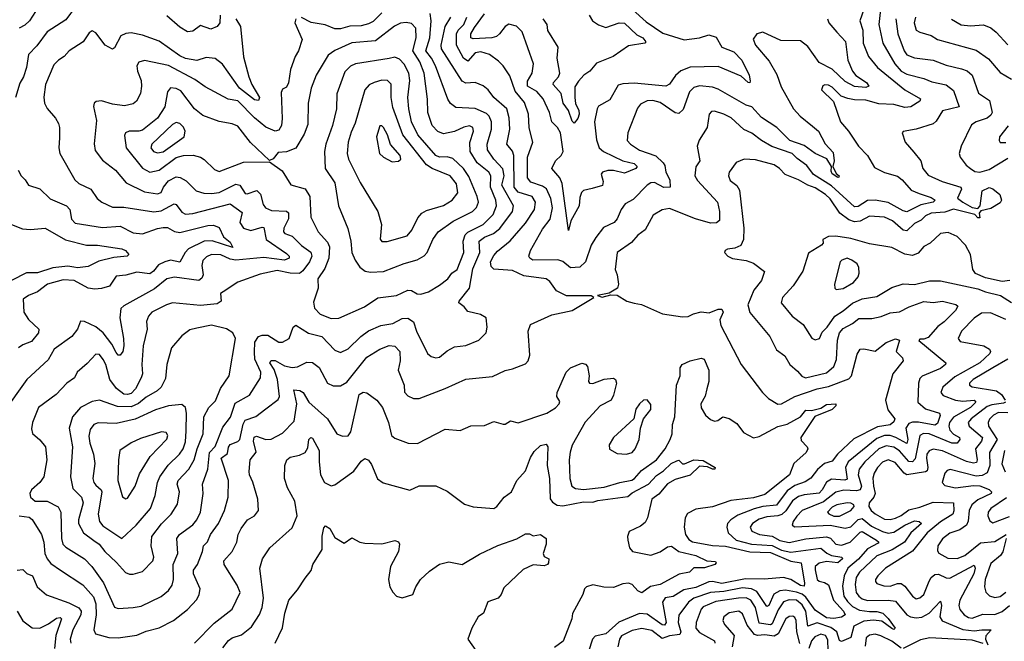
# Model space of a CAD drawing. Extents: x 1678759 to 1859541, y 384609 to 522867.
# Tile 259 of 466: x 1739248 to 1744516, y 504324 to 507651. Entities that reach past the tile are written whole.
import ezdxf

# ---------------------------------------------------------------- set-up
doc = ezdxf.new("R2010")
doc.units = 0

msp = doc.modelspace()

# ---------------------------------------------------------------- linework, layer by layer
at = {"layer": '0CON20XD'}
for points in [[(1743868.7, 507835), (1743845.7, 507625), (1743866, 507526), (1743929.8, 507415), (1743965, 507375.8), (1743995, 507360.2), (1744085, 507336.8), (1744128.2, 507318.2), (1744205, 507301.8), (1744245, 507272.5), (1744275.4, 507185), (1744186.2, 507163.8), (1744152.2, 507107.8), (1744135, 507093.1), (1744045, 507064.4), (1743975, 507052.5), (1743970, 507045), (1743985.8, 506995), (1744032.4, 506942.4), (1744070, 506895), (1744080.9, 506855), (1744108.4, 506818.4), (1744184.2, 506785), (1744283.3, 506755), (1744288, 506745), (1744266.4, 506696.4), (1744293.9, 506673.9), (1744345, 506646.7), (1744375, 506640), (1744387.5, 506655), (1744397.5, 506735), (1744435, 506753.3), (1744455, 506746.7), (1744492.5, 506715), (1744502, 506685), (1744495, 506671.2), (1744445, 506640), (1744391.2, 506628.8), (1744382.5, 506615), (1744385, 506590), (1744375, 506590), (1744358.8, 506608.8), (1744245, 506637.5), (1744198.6, 506621.4), (1744125, 506616), (1744095, 506601.8), (1744072.3, 506577.7), (1744035, 506560.7), (1743995, 506520.5), (1743975, 506525.3), (1743917.3, 506575), (1743875, 506594.7), (1743795, 506599.2), (1743745, 506573.2), (1743715, 506569.8), (1743685, 506579.8), (1743635.7, 506615.7), (1743585, 506691.6), (1743559.4, 506715), (1743505, 506751.5), (1743464.8, 506764.8), (1743415.7, 506795), (1743343.4, 506823.4), (1743314.4, 506854.4), (1743284.4, 506875), (1743185, 506901.8), (1743125, 506904.7), (1743082.4, 506887.6), (1743044.4, 506835), (1743040, 506815), (1743050.2, 506790.2), (1743085, 506763.1), (1743098.8, 506738.8), (1743122.6, 506535), (1743120.3, 506475), (1743107.3, 506442.8), (1743075, 506429.2), (1743035, 506423.8), (1743022.5, 506415), (1743020, 506405), (1743036.7, 506385), (1743062.7, 506372.7), (1743135, 506362.5), (1743175, 506347.5), (1743233.9, 506303.9), (1743217.1, 506255), (1743176.5, 506203.5), (1743144.2, 506125.8), (1743154.7, 506084.7), (1743261.9, 505955), (1743297.1, 505885), (1743341.7, 505851.7), (1743368.1, 505805), (1743410.5, 505770.5), (1743432.9, 505742.9), (1743453.5, 505733.5), (1743565, 505761.3), (1743604.6, 505795), (1743617.8, 505832.2), (1743624.1, 505935.9), (1743634.3, 505975), (1743655, 505999.1), (1743704.4, 506025.6), (1743738.3, 506051.8), (1743807.6, 506052.4), (1743857.2, 506062.8), (1743905, 506082.4), (1743955, 506088.2), (1744007.9, 506115), (1744085, 506142.2), (1744135, 506137.8), (1744185, 506144.8), (1744257.4, 506127.4), (1744267.4, 506117.4), (1744255.4, 506095), (1744194.3, 506034.3)], [(1739365.4, 507745), (1739300.8, 507645), (1739275, 507621.8), (1739245, 507606.5)], [(1739550, 507725), (1739495, 507651.1), (1739394.3, 507585.7), (1739338.8, 507511.2), (1739295.9, 507465), (1739284.8, 507395), (1739268.2, 507345), (1739248.9, 507311.1), (1739225.5, 507235)], [(1739775, 504499.2), (1739855, 504504.7), (1739897.7, 504512.3), (1740005, 504563.8), (1740044.7, 504595.3), (1740064.6, 504625), (1740071.2, 504655), (1740068.7, 504735), (1740093.5, 504795), (1740089.6, 504875), (1740102.2, 504895), (1740175, 504948.2), (1740196, 504975), (1740215.3, 505015), (1740230, 505115), (1740226.1, 505165), (1740255.2, 505245), (1740264.1, 505335), (1740293.2, 505366.8), (1740335, 505471.1), (1740376.6, 505523.4), (1740400.4, 505599.6), (1740477.7, 505642.3), (1740537.3, 505735), (1740537.8, 505765), (1740505.7, 505835), (1740505, 505871.2), (1740506.2, 505925), (1740525.2, 505954.8), (1740545, 505963.5), (1740575, 505963.1), (1740635, 505926), (1740655, 505925.4), (1740689.5, 505945), (1740710.9, 506005), (1740725, 506015.5), (1740794.1, 505974.1), (1740865, 505954.7), (1740935, 505882.5), (1740965, 505870.5), (1741005, 505889.5), (1741072.7, 505955), (1741115, 505985.8), (1741180, 506015), (1741245, 506024.3), (1741295, 506052.4), (1741325, 506053.8), (1741354.7, 506034.7), (1741372, 505985), (1741429.5, 505865), (1741448.9, 505848.9), (1741475, 505841.1), (1741495, 505845.6), (1741535, 505878.2), (1741575, 505900), (1741635, 505907.5), (1741705, 505935.5), (1741743.5, 505975), (1741748.5, 506005), (1741743.8, 506055), (1741712.8, 506072.8), (1741645, 506089.4), (1741626, 506115), (1741598, 506135), (1741598.6, 506145), (1741655.6, 506214.4), (1741672.3, 506317.7), (1741709.3, 506405), (1741706.5, 506465), (1741735, 506487.2), (1741783, 506507), (1741816.5, 506533.5), (1741884.2, 506625), (1741889.5, 506655), (1741827.6, 506765), (1741840.7, 506815), (1741833.1, 506853.1), (1741784.7, 506905), (1741750.5, 506955), (1741748.9, 506985), (1741772.6, 507065), (1741771.6, 507105), (1741760, 507135), (1741745, 507149.7), (1741685, 507175.7), (1741581.2, 507181.2), (1741552.3, 507202.2), (1741538.2, 507225), (1741472.4, 507405), (1741452.3, 507445), (1741421.6, 507485), (1741442.4, 507555), (1741449.4, 507645), (1741444.2, 507685)], [(1740321.4, 507675), (1740318.4, 507635), (1740305.2, 507615), (1740270.2, 507600.2), (1740215, 507620), (1740175, 507589.4), (1740145, 507587.1), (1740105, 507611.5), (1740035, 507671.4)], [(1741185, 507687.2), (1741138.7, 507641.3), (1741115, 507628.5), (1741075, 507619.2), (1741015, 507616.3), (1740965, 507601.6), (1740935, 507602.2), (1740882.9, 507622.9), (1740806.9, 507636.9), (1740755, 507663.1)], [(1742526.4, 507705), (1742599.9, 507639.9), (1742689.6, 507579.6), (1742803.9, 507543.9), (1742885, 507554.4), (1742935, 507570.9), (1742975, 507556.9), (1743004.1, 507504.1), (1743069, 507479), (1743112.7, 507435), (1743151.5, 507355), (1743156.8, 507323.2), (1743155, 507312.5), (1743145, 507314.2), (1743108.3, 507348.3), (1742985, 507401.1), (1742835, 507396.8), (1742785, 507378), (1742757.8, 507352.2), (1742725, 507306.5), (1742705, 507294.6), (1742535, 507311.1), (1742475, 507308.2), (1742449.4, 507300.6), (1742405, 507222.9), (1742345, 507188), (1742337.1, 507175), (1742324.1, 507105), (1742335, 507008), (1742348.7, 506965), (1742371.5, 506945), (1742475, 506895.6), (1742535, 506881.2), (1742552.1, 506865), (1742544.5, 506855), (1742485, 506829.8), (1742425, 506843.9), (1742395, 506844.2), (1742365.7, 506835), (1742358.5, 506825), (1742369.8, 506785), (1742365.8, 506764.2), (1742311.7, 506748.3), (1742265, 506737.1), (1742254.4, 506725.6), (1742245, 506700), (1742241.9, 506655), (1742197.1, 506575), (1742185, 506523.3), (1742150.7, 506775), (1742138, 506805), (1742095.8, 506855), (1742114.4, 506895), (1742145.6, 506925), (1742156.2, 506945), (1742140.8, 507045), (1742125, 507073.6), (1742095.2, 507105.2), (1742082.8, 507155), (1742048.1, 507228.1), (1742015, 507266.3), (1741964.3, 507295), (1741965, 507322.2), (1741990.9, 507365), (1741996.4, 507415), (1741937, 507587), (1741907, 507617), (1741865, 507628.1), (1741845, 507615.5), (1741815, 507576), (1741798.8, 507561.2), (1741775, 507553.3), (1741675, 507548.7), (1741661.4, 507555), (1741662.6, 507575), (1741680.9, 507609.1), (1741735, 507682.9)], [(1742294.6, 507675), (1742312.3, 507645), (1742345, 507623.2), (1742385, 507610), (1742455, 507634.8), (1742485, 507632), (1742551, 507571), (1742582.2, 507555), (1742597.5, 507532.5), (1742593.8, 507526.2), (1742505, 507511.2), (1742423.8, 507455), (1742335, 507418.1), (1742298.1, 507375), (1742265.9, 507354.1), (1742237.6, 507322.4), (1742219, 507291), (1742217.5, 507235), (1742221.9, 507201.9), (1742239, 507165), (1742241, 507145), (1742235, 507122.1), (1742215, 507096.7), (1742205, 507108), (1742183.8, 507165), (1742156.8, 507205), (1742145, 507255.3), (1742102.7, 507305), (1742104.4, 507315), (1742131.8, 507345), (1742138.4, 507365), (1742124.4, 507445), (1742128.8, 507505), (1742073.1, 507593.1), (1742069.5, 507625), (1742049.2, 507655)], [(1743765.2, 507705), (1743742.5, 507645), (1743758.6, 507595), (1743761.7, 507525), (1743789.1, 507455), (1743837.5, 507395), (1743985, 507275.7), (1744068.5, 507228.5), (1744065, 507214.6), (1744015.8, 507184.2), (1743985, 507180.6), (1743925, 507198), (1743845, 507200), (1743775, 507220.7), (1743715, 507221.4), (1743678.6, 507228.6), (1743642.7, 507242.7), (1743595, 507290), (1743575, 507301.5), (1743556.9, 507303.1), (1743545, 507297.5), (1743538, 507275), (1743602.9, 507212.9), (1743639.5, 507105), (1743682.3, 507055), (1743736.2, 506975), (1743784.6, 506925), (1743821, 506861), (1743875, 506832.8), (1743945, 506814.5), (1743970, 506795), (1744018.2, 506738.2), (1744061, 506721)], [(1740404.8, 507655), (1740429.6, 507615), (1740445, 507453.3), (1740473.6, 507345), (1740489.2, 507305), (1740530.5, 507235), (1740525, 507218), (1740505, 507222.3), (1740424.7, 507284.7), (1740333.8, 507413.8), (1740293.4, 507443.4), (1740245, 507449.6), (1740195, 507433.7), (1740134.4, 507444.4), (1740105, 507457.8), (1739995, 507535.4), (1739905, 507568.8), (1739845, 507580), (1739815, 507577.3), (1739788.6, 507565), (1739755, 507501.2), (1739745, 507493.8), (1739704.6, 507514.6), (1739655, 507580.8), (1739635, 507592), (1739618.9, 507581.1), (1739586.9, 507533.1), (1739512.5, 507485), (1739486.5, 507455), (1739455, 507435.4), (1739429.9, 507410.1), (1739385.9, 507305), (1739376.4, 507236.4), (1739380.5, 507205), (1739395, 507175.8), (1739439.2, 507125), (1739455.8, 507095), (1739461.4, 507075), (1739461.3, 507018.7), (1739458.1, 506965), (1739462.9, 506935), (1739542.2, 506795), (1739564.3, 506775), (1739627.8, 506745), (1739661.9, 506695), (1739687.5, 506675), (1739745, 506647.7), (1739805, 506647.2), (1739965, 506623.2), (1740005, 506628.2), (1740075, 506665.6), (1740085, 506661.9), (1740115, 506620.5), (1740135, 506610), (1740175, 506613.4), (1740375, 506665.3), (1740438.6, 506618.6), (1740426.2, 506565), (1740445, 506535.5), (1740485, 506522.1), (1740545, 506540.6), (1740555, 506538.8), (1740565.9, 506475), (1740675, 506399), (1740689.2, 506385), (1740690.6, 506375), (1740665, 506363.4), (1740555, 506378.6), (1740403.7, 506363.7), (1740375, 506369.7), (1740325, 506393.1), (1740275, 506394.7), (1740247.3, 506382.7), (1740228.3, 506361.7), (1740223.2, 506335), (1740229.2, 506285), (1740221.9, 506268.1), (1740205.7, 506255), (1740076.7, 506273.3), (1740034.5, 506265), (1739970, 506210), (1739805, 506120), (1739790, 506105), (1739782.9, 506055), (1739803.4, 505945), (1739804.7, 505905.3), (1739800, 505875), (1739785, 505855.6), (1739775, 505856.5), (1739765, 505869.1), (1739741.6, 505915), (1739695.1, 505975.1), (1739655, 506006.5), (1739595.4, 506035.4), (1739572.9, 506037.1), (1739557.8, 505995), (1739526.5, 505955), (1739432.9, 505887.1), (1739400.1, 505829.9), (1739285.6, 505725), (1739158, 505545)], [(1740725, 507655.8), (1740719.4, 507635), (1740758.9, 507545), (1740740.5, 507485), (1740722.7, 507455), (1740696.5, 507385), (1740686.7, 507313.3), (1740675, 507290), (1740655, 507280), (1740647.9, 507262.1), (1740652.9, 507122.9), (1740648.6, 507085), (1740635, 507060), (1740615, 507053.8), (1740565, 507075.7), (1740505, 507125.6), (1740415, 507216.2), (1740363.1, 507225), (1740241, 507291), (1740185, 507331.6), (1740045, 507406.9), (1739915, 507432.5), (1739886.2, 507423.8), (1739875.5, 507405), (1739879.1, 507375), (1739898.8, 507325), (1739900, 507295), (1739893.8, 507256.2), (1739872.5, 507215), (1739855, 507200), (1739809.3, 507190.7), (1739745, 507199.3), (1739685, 507217.3), (1739656.7, 507213.3), (1739645.6, 507204.4), (1739642.6, 507187.4), (1739658.1, 507111.9), (1739646.1, 506986.1), (1739651.1, 506951.1), (1739690.2, 506900.2), (1739760, 506845), (1739818.3, 506778.2), (1739915, 506730), (1739985, 506718.6), (1740004.3, 506725.7), (1740017.1, 506755), (1740045, 506789.2), (1740085, 506809.4), (1740106.7, 506806.8), (1740138.5, 506788.5), (1740192.9, 506735), (1740233.2, 506723.2), (1740275, 506721), (1740315, 506727), (1740405, 506771.6), (1740425.9, 506765.9), (1740455, 506720.8), (1740465, 506718.9), (1740516.5, 506736.5), (1740536.7, 506716.7), (1740551.5, 506661.5), (1740563.7, 506643.7), (1740595, 506630.5), (1740675, 506625.9), (1740687, 506617), (1740686.8, 506585), (1740661.4, 506535), (1740659.1, 506515), (1740666.6, 506506.6), (1740705, 506492), (1740755, 506441.8), (1740806.2, 506406.2), (1740811.2, 506385), (1740797.8, 506355), (1740762.8, 506307.2), (1740745, 506292.8), (1740695, 506294.2), (1740625, 506308.8), (1740535, 506289.2), (1740415, 506246.9), (1740335.8, 506195), (1740322.5, 506185), (1740325.8, 506145), (1740305, 506129.6), (1740215, 506121.8), (1740065, 506135.2), (1740034.2, 506125.8), (1739955.6, 506085), (1739937.5, 506065), (1739927.3, 506035), (1739930.5, 505995), (1739908.7, 505905), (1739900.7, 505805), (1739905.3, 505755), (1739898.8, 505735), (1739867.1, 505675), (1739845, 505650), (1739825, 505644.4), (1739805, 505647.5), (1739766.4, 505676.4), (1739730.9, 505725), (1739709.6, 505805), (1739695, 505832.9), (1739675, 505858.6), (1739655, 505860.8), (1739609.8, 505810.2), (1739556, 505765), (1739541.4, 505735), (1739500, 505705), (1739443.3, 505645), (1739347.8, 505575), (1739316.1, 505495), (1739311.2, 505461.2), (1739316.4, 505436.4), (1739355, 505402.9), (1739385.4, 505365.4), (1739392.9, 505295), (1739377.5, 505205), (1739355, 505174.2), (1739310.8, 505135), (1739302.9, 505115), (1739305.6, 505095), (1739330, 505075), (1739395, 505074.1), (1739454.1, 505044.1), (1739467.3, 505015), (1739471.1, 504875), (1739479.4, 504845), (1739495, 504827.5), (1739594.8, 504764.8), (1739633.4, 504725), (1739696.5, 504636.5), (1739755, 504506.5), (1739775, 504499.2)], [(1739775, 504343.6), (1739875, 504357.9), (1739925, 504378.2), (1739994.1, 504395.9), (1740070.6, 504435), (1740145.8, 504494.2), (1740195, 504547.1), (1740208.8, 504575), (1740212.9, 504605), (1740177.3, 504685), (1740178.2, 504705), (1740199.1, 504735), (1740226.4, 504805), (1740231.1, 504835), (1740253, 504857), (1740268.8, 504895), (1740311.9, 504955), (1740343.1, 505025), (1740363.2, 505095), (1740366, 505185), (1740326.5, 505305), (1740359.9, 505330.1), (1740365.9, 505364.1), (1740375, 505377), (1740415, 505392.8), (1740426.5, 505403.5), (1740444.3, 505485.7), (1740455, 505507.8), (1740512.3, 505527.7), (1740565, 505568.7), (1740630.8, 505619.2), (1740637.7, 505635), (1740627.3, 505725), (1740609.5, 505779.5), (1740586.1, 505815), (1740592.8, 505827.2), (1740615, 505826.3), (1740665, 505798.9), (1740705, 505790.3), (1740735, 505794.1), (1740785, 505817.7), (1740814.3, 505815.7), (1740851.2, 505788.8), (1740895.3, 505705.3), (1740925, 505690.9), (1740965, 505691.8), (1740998.2, 505711.8), (1741105, 505844.6), (1741175, 505887.3), (1741225, 505908), (1741255, 505904.5), (1741281.5, 505875), (1741283.9, 505826.1), (1741273.3, 505775), (1741304.6, 505695), (1741307.3, 505657.3), (1741325, 505637.3), (1741355, 505623.5), (1741385, 505623.3), (1741525, 505677.5), (1741635, 505727.1), (1741778.6, 505741.4), (1741845, 505773.1), (1741885, 505782.1), (1741955, 505809.4), (1741968.5, 505825), (1741977.7, 505855), (1741968.2, 505985), (1741980.9, 506019.1), (1742095, 506071.1), (1742205, 506094.2), (1742320, 506165), (1742305, 506172.5), (1742172.9, 506172.9), (1742120.5, 506200.5), (1742085, 506249.4), (1742065, 506264.5), (1741945, 506280.3), (1741885, 506309.7), (1741785, 506315.5), (1741770.2, 506330.2), (1741768, 506355), (1741785, 506390), (1741805, 506411.8), (1741873.2, 506466.8), (1741955, 506561.5), (1742001.8, 506635), (1742007.9, 506675), (1741989.2, 506705), (1741915, 506728.5), (1741893.5, 506755), (1741892.4, 506925), (1741885, 506947.3), (1741855.4, 506985), (1741871.4, 507065), (1741866.7, 507126.7), (1741854.7, 507175), (1741785.5, 507235), (1741755, 507276.5), (1741728.1, 507298.1), (1741685, 507315.4), (1741635, 507311.4), (1741615, 507322.5), (1741504.8, 507495), (1741503, 507515), (1741523.8, 507615), (1741554.1, 507665)], [(1740915, 506051.8), (1740955, 506053.6), (1741093.3, 506115), (1741165, 506162.5), (1741265, 506175.2), (1741325, 506203.1), (1741345, 506201.5), (1741375, 506184.7), (1741395, 506181.8), (1741435, 506193.9), (1741495, 506229.6), (1741539.5, 506265), (1741559.4, 506295), (1741588, 506315), (1741624.1, 506405), (1741620.2, 506465), (1741630.8, 506499.2), (1741646.2, 506513.8), (1741727.8, 506555), (1741781.7, 506608.3), (1741800, 506655), (1741796, 506685), (1741766.3, 506755), (1741769.8, 506815), (1741757.6, 506835), (1741695.7, 506885), (1741659.2, 506945), (1741656.2, 506993.8), (1741675.3, 507055), (1741673.3, 507075), (1741655, 507083.8), (1741624, 507076), (1741575, 507053.5), (1741515, 507040.9), (1741485, 507052.1), (1741455.3, 507085), (1741431.7, 507155), (1741429.5, 507225), (1741412.2, 507365), (1741388.7, 507425), (1741351.5, 507485), (1741369.8, 507555), (1741367.4, 507605), (1741345, 507631.5), (1741315, 507636.9), (1741285, 507632.2), (1741253.9, 507616.1), (1741151.5, 507538.5), (1741025, 507527.8), (1740934.4, 507485.6), (1740898.2, 507461.8), (1740834.5, 507355), (1740806.7, 507285), (1740791.8, 507205), (1740789.9, 507090.1), (1740770.7, 507039.3), (1740725, 506964.4), (1740675.4, 506944.6), (1740630.2, 506939.8), (1740604, 506906), (1740585, 506897.5), (1740483.8, 506993.8), (1740415, 507081.5), (1740385, 507093.8), (1740315, 507106.1), (1740228.6, 507138.6), (1740183.5, 507173.5), (1740109.9, 507269.9), (1740085, 507283.3), (1740055, 507286.4), (1740039.2, 507265), (1740024.7, 507185), (1739986, 507125), (1739905, 507059.7), (1739885, 507053.7), (1739833.8, 507055), (1739814.7, 507045.3), (1739809.4, 507030.6), (1739818.5, 506965), (1739905, 506856.1), (1739945, 506835.7), (1739995, 506845.7), (1740085, 506913.8), (1740125.2, 506925.2), (1740176.2, 506926.2), (1740215, 506914.6), (1740235, 506903.5), (1740290.2, 506850.3), (1740315, 506837.9), (1740445, 506889.3), (1740585, 506890), (1740652.7, 506842.8), (1740697.9, 506767.9), (1740775.8, 506745.8), (1740799.8, 506705), (1740805.4, 506595), (1740844.6, 506515), (1740895, 506459.6), (1740906.2, 506435), (1740902.7, 506375), (1740880.2, 506319.8), (1740842.9, 506265), (1740844.2, 506215), (1740819.8, 506140.2), (1740825, 506108), (1740855, 506074.6), (1740915, 506051.8)], [(1742605, 507217.8), (1742570.2, 507199.8), (1742553, 507177), (1742502.2, 507045), (1742498.6, 507005), (1742515.6, 506985), (1742565, 506953.1), (1742652.2, 506922.2), (1742691.1, 506885), (1742700.4, 506870.4), (1742706, 506835), (1742726.5, 506795), (1742728.8, 506755), (1742695, 506753.4), (1742645, 506779.1), (1742625, 506778.5), (1742604.8, 506765.3), (1742530.5, 506689.5), (1742488.1, 506665), (1742465.5, 506635), (1742445, 506586), (1742428.5, 506565), (1742371.9, 506538.1), (1742330, 506485), (1742306.2, 506445), (1742275.5, 506355), (1742245, 506326.9), (1742195, 506322.3), (1742155, 506356.6), (1742126.8, 506366.8), (1741994.3, 506364.3), (1741977.5, 506375), (1741972.9, 506385), (1741981.5, 506415), (1742045, 506530.9), (1742085.8, 506584.2), (1742099, 506645), (1742090, 506695), (1742066, 506746), (1742045, 506761), (1741982.3, 506782.3), (1741964.3, 506805), (1741965.6, 506915), (1741993.1, 506995), (1741973.3, 507073.3), (1741971.2, 507145), (1741948.9, 507208.9), (1741898.3, 507268.3), (1741870.9, 507350.9), (1741834.7, 507404.7), (1741809.2, 507429.3), (1741761.4, 507465), (1741715, 507480), (1741685, 507473.4), (1741645, 507428.9), (1741623, 507445), (1741585.2, 507515), (1741584.4, 507575), (1741594.7, 507595), (1741624.1, 507625.9), (1741639.8, 507665)], [(1743569.5, 507655), (1743578.2, 507635), (1743620.9, 507585), (1743667.3, 507535), (1743679.2, 507435), (1743703.6, 507375), (1743722.7, 507352.7), (1743779.6, 507315), (1743790.8, 507295), (1743775, 507288.8), (1743715, 507294.1), (1743665, 507321.1), (1743595, 507387), (1743525, 507422.7), (1743465, 507507.5), (1743425, 507538.2), (1743320.1, 507540.1), (1743225, 507584.6), (1743191.4, 507575), (1743173.2, 507546.8), (1743184.5, 507515), (1743258.7, 507428.7), (1743298.5, 507358.5), (1743321.8, 507291.8), (1743388.7, 507175), (1743424.6, 507135), (1743490.5, 507080.5), (1743521.9, 507055), (1743557.3, 506987.3), (1743601.1, 506941.1), (1743605.3, 506895), (1743598.6, 506865), (1743617.6, 506827.6), (1743631.9, 506815), (1743631.7, 506808.3), (1743625, 506807.1), (1743595, 506825.6), (1743589.1, 506840.9), (1743591.4, 506865), (1743566.5, 506906.5), (1743505, 506935.4), (1743445, 506978.4), (1743369.5, 507005), (1743298.8, 507075), (1743217.6, 507127.6), (1743165, 507184.1), (1743135, 507194.1), (1742985, 507280.2), (1742955, 507289.8), (1742885, 507296.5), (1742855, 507288), (1742831.3, 507265), (1742798.8, 507171.2), (1742775, 507149.5), (1742755, 507153), (1742675, 507207.3), (1742635, 507218.3), (1742605, 507217.8)], [(1743935.2, 507655), (1743947, 507575), (1743980.5, 507485), (1743995, 507463.2), (1744036.4, 507446.4), (1744135, 507434.1), (1744205, 507407.2), (1744287.8, 507387.8), (1744317, 507377), (1744345.3, 507355), (1744378.2, 507258.2), (1744438, 507218), (1744452.1, 507155), (1744445, 507140.9), (1744425.5, 507125), (1744365.6, 507105), (1744341.7, 507088.2), (1744286.2, 506975), (1744274.3, 506935), (1744280.6, 506915), (1744313.2, 506873.2), (1744335.6, 506855), (1744359.4, 506839.4), (1744385, 506835.9), (1744435, 506848.8), (1744535, 506910.7)], [(1744041.8, 507665), (1744034.7, 507634.7), (1744044.5, 507595), (1744063.6, 507583.6), (1744125, 507566.6), (1744159.2, 507545), (1744365, 507488.9), (1744431.2, 507441.2), (1744495, 507368.5), (1744555, 507333.5)], [(1744233.7, 507653.7), (1744285, 507623.8), (1744335, 507618.9), (1744405, 507623.1), (1744445, 507607.1), (1744473.5, 507585), (1744535, 507517.5)], [(1741125, 506300.4), (1741195, 506304), (1741305, 506346.1), (1741375, 506365.5), (1741413, 506387), (1741429.1, 506405), (1741457.9, 506475), (1741486.5, 506515), (1741566.8, 506573.2), (1741670.9, 506625), (1741693.1, 506646.9), (1741702.4, 506675), (1741695.7, 506705), (1741651.2, 506811.2), (1741623, 506855), (1741565, 506908.8), (1741535, 506917.6), (1741495, 506915.9), (1741475, 506924.1), (1741377.6, 507035), (1741344.4, 507105), (1741329.5, 507175), (1741325.3, 507235.3), (1741335.7, 507325), (1741330, 507365), (1741305, 507413.8), (1741279.7, 507439.7), (1741255, 507450), (1741225, 507442.9), (1741045, 507415.3), (1741017.3, 507402.7), (1740987.7, 507372.3), (1740944.1, 507255), (1740942.3, 507175), (1740921.8, 507085), (1740885.3, 506985), (1740879.1, 506945), (1740883.2, 506855), (1740935, 506778), (1740954.6, 506655), (1741003.6, 506533.6), (1741019.7, 506465), (1741024.7, 506405), (1741043.3, 506363.3), (1741067.3, 506327.3), (1741096, 506306), (1741125, 506300.4)], [(1741185, 506463.8), (1741215, 506464.3), (1741321.4, 506495), (1741345.4, 506525), (1741378.9, 506591.1), (1741400, 506615), (1741425, 506629.4), (1741515, 506656.9), (1741562.1, 506685), (1741591.9, 506725), (1741585, 506773.3), (1741551.5, 506815), (1741455, 506854.8), (1741424.7, 506874.7), (1741298.8, 507035), (1741245, 507181.4), (1741234.8, 507235.2), (1741235, 507306.2), (1741215.9, 507325.9), (1741185, 507327.6), (1741144.4, 507315.6), (1741118, 507302), (1741094.8, 507275.2), (1741043.2, 507096.8), (1741020.7, 507049.3), (1741006.1, 506996.1), (1741000.3, 506935), (1741006.7, 506905), (1741069, 506779), (1741164.3, 506624.3), (1741184, 506555), (1741176.1, 506476.1), (1741185, 506463.8)], [(1744061, 506721), (1744125, 506699.1), (1744146.7, 506685), (1744136.2, 506675), (1744069.9, 506660.1), (1743995, 506622.1), (1743975, 506627.5), (1743895, 506673), (1743825, 506685.7), (1743785, 506683.9), (1743735, 506652), (1743715, 506649.2), (1743591.8, 506761.8), (1743495, 506822.5), (1743460, 506870), (1743407.8, 506907.8), (1743381.3, 506935), (1743273.2, 506973.2), (1743216.5, 507005), (1743165, 507043.5), (1743123.5, 507063.5), (1743055, 507125.4), (1743015, 507146.4), (1742965, 507161.4), (1742950, 507160), (1742938, 507145), (1742926.6, 507073.4), (1742883.5, 507006.5), (1742872.9, 506975), (1742887.9, 506895), (1742866.1, 506863.9), (1742861.2, 506815), (1742875, 506791.1), (1742981.1, 506675), (1742992.8, 506625), (1742993.3, 506576.7), (1742976.1, 506563.9), (1742945, 506562.9), (1742864.5, 506584.5), (1742725, 506641.3), (1742685, 506633.6), (1742638.1, 506605), (1742595, 506527.1), (1742555, 506497.5), (1742521.2, 506458.8), (1742445.5, 506404.5), (1742434.3, 506315), (1742445.6, 506285), (1742452, 506235), (1742446.2, 506215), (1742401.7, 506188.3), (1742340, 506175), (1742365, 506166.7), (1742411.2, 506178.8), (1742445, 506176), (1742497.5, 506145), (1742535, 506133.8), (1742575, 506126.2), (1742687.3, 506077.3), (1742795, 506060.8), (1742825, 506063.1), (1742852.6, 506077.4), (1742895, 506087.9), (1742937.6, 506082.4), (1742985, 506102.5), (1743005, 506102.5), (1743012.5, 506085), (1742994.4, 506045), (1742998.9, 506015), (1743108.5, 505805), (1743221.9, 505655), (1743255, 505623.3), (1743305, 505593.6), (1743325, 505594.7), (1743395, 505634.1), (1743515, 505675.2), (1743575, 505688.3), (1743685, 505729), (1743699.6, 505745), (1743729.1, 505860.9), (1743745, 505888.1), (1743765, 505890), (1743825, 505876.9), (1743885, 505923.6), (1743935, 505943.1), (1743956.2, 505936.2), (1743937.5, 505875), (1743971.8, 505841.8), (1743975.5, 505825), (1743920, 505755), (1743880, 505615), (1743892.9, 505562.9), (1743931.4, 505515), (1743925, 505498.6), (1743905, 505482.2), (1743837.7, 505472.3), (1743711.6, 505408.4), (1743623.7, 505326.3), (1743595, 505287.5), (1743555, 505276.1), (1743516.2, 505243.8), (1743482, 505198), (1743451.5, 505178.5), (1743395, 505157.4), (1743355, 505129.6), (1743297.1, 505052.9), (1743225, 505044.9), (1743177.5, 505032.5), (1743089.8, 505000.2), (1743052.5, 504975), (1743035.4, 504955), (1743032.2, 504935), (1743038.2, 504905), (1743080.9, 504865), (1743164.5, 504844.5), (1743275, 504837.7), (1743325, 504812.1), (1743375, 504801.5), (1743535, 504822.8), (1743565.9, 504795.9), (1743592.6, 504782.6), (1743647.5, 504775), (1743650.4, 504765), (1743625, 504743.9), (1743565, 504750.5), (1743525, 504741.6), (1743504.8, 504725.2), (1743503.7, 504706.3), (1743515.4, 504655), (1743525.3, 504645.3), (1743555, 504638.8), (1743576, 504626), (1743601.7, 504545), (1743656, 504485), (1743664, 504465), (1743645, 504454), (1743604.4, 504445.6), (1743565, 504449.7), (1743505, 504490), (1743455, 504560.7), (1743435, 504576.5), (1743405, 504587), (1743345, 504597.5), (1743315, 504594), (1743283.4, 504576.6), (1743256.7, 504515), (1743245, 504510.4), (1743191.4, 504591.4), (1743164.5, 504604.5), (1743115, 504611.1), (1743015, 504590.1), (1742945, 504584.6), (1742854.9, 504555.1), (1742826, 504534), (1742775.6, 504464.4), (1742771.5, 504425), (1742786.4, 504375), (1742779.7, 504360.3), (1742725, 504353.2), (1742685, 504338.9), (1742631.2, 504381.2), (1742577.3, 504392.7), (1742525, 504381.9), (1742467.2, 504352.8), (1742456.5, 504335), (1742448.3, 504295)], [(1739985, 506937.8), (1740015, 506943.3), (1740128.7, 507025), (1740134.2, 507055), (1740125, 507075.4), (1740105, 507095.3), (1740085, 507100.7), (1740065, 507090.4), (1739955.4, 506985), (1739950.4, 506965), (1739963.1, 506945), (1739985, 506937.8)], [(1741241.2, 506891.2), (1741275, 506893.3), (1741286.7, 506905), (1741284.2, 506925), (1741232.7, 506982.7), (1741215.4, 507035), (1741195, 507073.8), (1741185, 507083.8), (1741175, 507083.3), (1741157.1, 507025), (1741173.1, 506935), (1741193.8, 506915), (1741241.2, 506891.2)], [(1744537.5, 507082.5), (1744491.4, 507025), (1744489.2, 507005), (1744494.5, 506994.5), (1744524.5, 506994.5)], [(1739240.5, 506845), (1739255.4, 506815.4), (1739278.1, 506795), (1739295, 506765.8), (1739355, 506745.7), (1739411.7, 506691.7), (1739498.6, 506655), (1739515.5, 506635), (1739525, 506584.3), (1739545, 506561.5), (1739690.6, 506539.4), (1739785.9, 506545.9), (1739855, 506510), (1739905, 506504.2), (1739985, 506534.1), (1740015, 506539.2), (1740038.1, 506538.1), (1740076.7, 506516.7), (1740105, 506512.6), (1740255, 506549.2), (1740285, 506551.2), (1740315, 506538.6), (1740338.3, 506488.3), (1740375, 506459.7), (1740388.3, 506431.7), (1740277.4, 506467.4), (1740235, 506465.5), (1740150.5, 506425), (1740132.7, 506405), (1740105, 506352.9), (1740055, 506363.3), (1740024.2, 506355.8), (1739991.1, 506338.9), (1739964.2, 506305), (1739945, 506290.7), (1739875, 506300.4), (1739815, 506283.2), (1739765, 506278.8), (1739728.5, 506225), (1739685, 506211.7), (1739650.7, 506209.3), (1739613.5, 506213.5), (1739538.6, 506255), (1739481, 506259), (1739396.2, 506235), (1739344, 506195), (1739294.8, 506175.2), (1739266.2, 506155), (1739270.6, 506085), (1739295, 506047.1), (1739350, 505995), (1739347.8, 505975), (1739311.2, 505928.8), (1739265, 505910.8), (1739241.6, 505895)], [(1739139.3, 506579.3), (1739262.3, 506532.3), (1739305, 506528.2), (1739385, 506535.6), (1739492.7, 506472.7), (1739605, 506444.7), (1739664.8, 506444.8), (1739795, 506424.2), (1739813.3, 506415), (1739832.5, 506395), (1739823.8, 506385), (1739752.4, 506377.6), (1739671.4, 506358.6), (1739615, 506329.6), (1739556.9, 506323.1), (1739537.4, 506327.4), (1739505, 506332.5), (1739425, 506324), (1739342.8, 506297.2), (1739285, 506295.5), (1739204.2, 506255.8)], [(1744545.8, 506255), (1744505, 506250.7), (1744415, 506269.4), (1744362.1, 506292.1), (1744347.5, 506315), (1744334.8, 506395), (1744308.9, 506445), (1744265, 506490.9), (1744216.9, 506513.1), (1744175, 506507.1), (1744120, 506455), (1744085, 506436.5), (1744055, 506400.9), (1744025, 506389.6), (1743985, 506396), (1743915, 506432), (1743795, 506452.2), (1743695, 506479.8), (1743615, 506492.4), (1743575, 506490.5), (1743546.2, 506475), (1743548, 506455), (1743538, 506445), (1743468.1, 506401.9), (1743437.9, 506305), (1743386.7, 506226.7), (1743330, 506165), (1743322.9, 506135), (1743380.8, 506065), (1743439.5, 506019.5), (1743486.8, 505946.8), (1743505, 505937.5), (1743527.8, 505945), (1743541, 505979), (1743567.7, 506005), (1743610.3, 506065), (1743655, 506092.4), (1743705, 506134.3), (1743755, 506157.8), (1743835, 506170.3), (1743915, 506218.2), (1743975, 506237.1), (1744035, 506234.6), (1744115.8, 506254.2), (1744175, 506253.2), (1744375, 506211), (1744415, 506194.8), (1744495.6, 506175.6), (1744555, 506138.2)], [(1743617.3, 506207.3), (1743655, 506212.5), (1743708.9, 506245), (1743734.4, 506275), (1743740.6, 506295), (1743737.8, 506325), (1743728.6, 506345), (1743701.2, 506365), (1743675, 506374.2), (1743646.7, 506365), (1743638, 506355), (1743608.6, 506235), (1743610, 506215), (1743617.3, 506207.3)], [(1744525, 506045.7), (1744442.4, 506082.4), (1744395, 506081), (1744355, 506052.9), (1744288.1, 505985), (1744270, 505945), (1744279.7, 505929.7), (1744406.1, 505906.1), (1744437.5, 505887.5), (1744442.5, 505875), (1744439.2, 505865), (1744386.3, 505815), (1744251, 505739), (1744186.6, 505685), (1744176.2, 505655), (1744189.1, 505639.1), (1744255, 505615.2), (1744295, 505610), (1744355, 505615.7), (1744363.6, 505605), (1744335.2, 505575), (1744245, 505523), (1744222.7, 505495), (1744219, 505475), (1744224.9, 505454.9), (1744245, 505432.9), (1744276.5, 505415), (1744277.9, 505405), (1744265, 505384.5), (1744235, 505384.8), (1744114.6, 505434.6), (1744083.9, 505436.1), (1744064.2, 505425), (1744039.2, 505300.8), (1744025, 505284.5), (1744005, 505286.4), (1743955, 505343.3), (1743925, 505363.8), (1743885, 505369.8), (1743845.1, 505354.9), (1743769.8, 505285), (1743739.6, 505245), (1743735.2, 505215), (1743751.6, 505155), (1743744.9, 505135.1), (1743725, 505129.7), (1743657.6, 505132.4), (1743615, 505122), (1743549.4, 505070.6), (1743435.1, 505024.9), (1743405.4, 504994.6), (1743387.2, 504965), (1743381.5, 504945), (1743396, 504936), (1743585, 504945.2), (1743665, 504929.6), (1743695, 504937.1), (1743735, 504976.6), (1743755, 504981.2), (1743805, 504940.7), (1743865, 504911.7), (1743895, 504903.5), (1743925, 504908.2), (1743983.9, 504946.1), (1744035, 504968.7), (1744061.4, 504965), (1744073.6, 504955), (1744016.3, 504905), (1743983, 504855), (1743916, 504814), (1743835, 504782), (1743740.9, 504695), (1743723.3, 504665), (1743718.9, 504628.9), (1743724.4, 504585), (1743737.5, 504565), (1743755, 504551.6), (1743785, 504543.3), (1743895, 504544.5), (1743935, 504539.3), (1743995.7, 504465.7), (1744015, 504455.2), (1744045, 504450.4), (1744075, 504452.9), (1744114.1, 504475), (1744175, 504538.8), (1744180, 504515), (1744171.8, 504455), (1744184.4, 504434.4), (1744295, 504386.9), (1744355, 504379.4), (1744396.2, 504386.2), (1744446, 504385), (1744417, 504353), (1744415.8, 504335), (1744428.5, 504305)], [(1739835, 504683.3), (1739855, 504683.8), (1739905, 504698.2), (1739960.5, 504755), (1739966.1, 504775), (1739952.1, 504835), (1739954.6, 504885), (1740006.2, 504953.8), (1740058.5, 505005), (1740092, 505058), (1740103.4, 505125), (1740091.2, 505165), (1740095, 505184.2), (1740152.4, 505245), (1740181.7, 505295), (1740197.8, 505355), (1740229, 505435), (1740232.5, 505525), (1740260.4, 505575), (1740295, 505611.9), (1740322.8, 505677.2), (1740368.1, 505745), (1740402.5, 505945), (1740388, 505975), (1740355, 505997.1), (1740275, 506016.7), (1740195, 506000.7), (1740158.5, 505991.5), (1740115, 505959.5), (1740060.8, 505895), (1740035.4, 505805), (1740028.5, 505731.5), (1740004.7, 505685.3), (1739983.3, 505665), (1739925, 505631.1), (1739883.7, 505596.3), (1739845, 505579.6), (1739771.3, 505581.3), (1739675, 505614.6), (1739635, 505608), (1739573.5, 505575), (1739529.6, 505525), (1739513.2, 505465), (1739531.2, 505365), (1739519.3, 505205), (1739532.7, 505142.7), (1739578.2, 505095), (1739587.4, 505065), (1739561.7, 504975), (1739562.4, 504955), (1739588.8, 504905), (1739645, 504863.1), (1739673.2, 504845), (1739704, 504804), (1739766.8, 504746.8), (1739813.3, 504693.3), (1739835, 504683.3)], [(1744194.3, 506034.3), (1744161.4, 506008.6), (1744109.8, 505950.3), (1744085, 505940.8), (1744065, 505942), (1744059.2, 505935), (1744204.4, 505815), (1744201.4, 505805), (1744174.3, 505785), (1744076.7, 505743.3), (1744065, 505730), (1744057.1, 505705), (1744053.6, 505605), (1744095, 505568.5), (1744169.2, 505545), (1744172.6, 505532.6), (1744159.4, 505490.6), (1744145, 505481.7), (1744057.9, 505497.9), (1744025, 505497.5), (1744005, 505490.4), (1743990.2, 505465), (1743999.5, 505405), (1743995, 505382.7), (1743935.6, 505415.6), (1743905, 505424.9), (1743875, 505424.9), (1743835, 505409.7), (1743680.8, 505285), (1743666.2, 505255), (1743675, 505191.2), (1743663, 505187), (1743591.7, 505191.7), (1743564.3, 505175.7), (1743542.4, 505135), (1743525, 505117.7), (1743445, 505108.4), (1743415, 505099.2), (1743383.2, 505076.8), (1743347.4, 505022.6), (1743326.7, 505003.3), (1743305, 504995.8), (1743245, 504990.5), (1743205, 504977.2), (1743169.1, 504955), (1743156.9, 504935), (1743165, 504914.5), (1743206.5, 504895), (1743275, 504886.6), (1743315, 504863.7), (1743365, 504852.6), (1743455, 504873), (1743565, 504883.2), (1743585.9, 504875.9), (1743615, 504844.3), (1743645, 504839.5), (1743691.2, 504855), (1743745, 504908.4), (1743755, 504911.4), (1743833.2, 504865), (1743845.4, 504855), (1743840.9, 504849.1), (1743785, 504819.7), (1743736.4, 504763.6), (1743679.6, 504715), (1743659.1, 504675), (1743649.8, 504620.2), (1743658, 504565), (1743676.8, 504536.8), (1743705, 504510.2), (1743741.5, 504491.5), (1743795, 504483), (1743835, 504484.4), (1743865.6, 504475), (1743895, 504446.7), (1743932.9, 504395), (1743925, 504388.1), (1743915, 504392.5), (1743861.1, 504431.1), (1743817.2, 504437.2), (1743765, 504432.7), (1743710.8, 504405), (1743694.8, 504345.2), (1743645, 504323.2), (1743635, 504327.8), (1743620.6, 504375), (1743587.5, 504397.5), (1743515, 504422.3), (1743464.4, 504404.4), (1743454.1, 504485), (1743435, 504519.8), (1743405, 504543.6), (1743365, 504546.9), (1743335, 504534.8), (1743306.7, 504493.3), (1743275, 504418.1), (1743265, 504412.4), (1743205, 504421.6), (1743185.7, 504505), (1743160.7, 504545), (1743135, 504556.5), (1743094.2, 504555.8), (1742972.6, 504537.4), (1742905, 504508.6), (1742893.9, 504496.1), (1742868.1, 504425), (1742865.8, 504395), (1742885, 504371.8), (1742965, 504326.2), (1742968.2, 504315)], [(1740182.9, 504315), (1740289.1, 504420.9), (1740385, 504496), (1740427.1, 504585), (1740412.2, 504625), (1740342.3, 504735), (1740339.5, 504755), (1740384.7, 504805), (1740409.6, 504855), (1740416.7, 504895), (1740432.6, 504927.4), (1740467.1, 504975), (1740503.8, 504996.2), (1740525.7, 505025), (1740522.5, 505085), (1740495.8, 505175.8), (1740477.5, 505215), (1740476.4, 505233.6), (1740480.4, 505295), (1740513.7, 505336.3), (1740498.4, 505395), (1740502.9, 505417.1), (1740515, 505421.9), (1740565, 505404.8), (1740593.5, 505406.5), (1740655, 505438.2), (1740717.3, 505502.7), (1740731.5, 505595), (1740715, 505669.4), (1740746.5, 505666.5), (1740765, 505656.2), (1740795, 505603.6), (1740894.1, 505514.1), (1740945, 505434.4), (1740975, 505421.4), (1741005, 505424.4), (1741019.1, 505445), (1741065, 505644.3), (1741085, 505656.9), (1741105, 505654.2), (1741158.6, 505615), (1741190, 505575), (1741221.8, 505495), (1741237.1, 505425), (1741255, 505412.2), (1741325.7, 505384.3), (1741376.4, 505383.6), (1741525, 505460), (1741605, 505451.9), (1741661.8, 505478.2), (1741735, 505478.9), (1741785, 505500), (1741835, 505485.5), (1741845, 505485.5), (1741875, 505503.5), (1741915, 505493.3), (1742068, 505545), (1742115, 505573.1), (1742134.4, 505595), (1742137.3, 505607.3), (1742122.5, 505635), (1742123.1, 505655), (1742172, 505765), (1742195, 505787.1), (1742255, 505812.5), (1742275, 505808), (1742285.6, 505795.6), (1742294.3, 505745.7), (1742292, 505715), (1742297.5, 505705), (1742315, 505704.5), (1742375, 505726.9), (1742425, 505732.7), (1742435.7, 505725.7), (1742441.6, 505705), (1742425, 505641.2), (1742412.2, 505615), (1742354.4, 505585), (1742273.6, 505496.4), (1742205, 505374), (1742192.7, 505337.3), (1742188.5, 505295), (1742191.9, 505195), (1742201.8, 505155), (1742222.4, 505142.4), (1742265, 505137.2), (1742375, 505149.1), (1742459.4, 505175), (1742522.8, 505187.2), (1742538.4, 505195), (1742575, 505237.5), (1742654.8, 505295.2), (1742702, 505355), (1742729.1, 505405), (1742739.1, 505435), (1742741.6, 505485), (1742754.3, 505525.7), (1742762.9, 505695), (1742782.5, 505745), (1742782.6, 505787.4), (1742792, 505805), (1742835, 505826.2), (1742895, 505840), (1742911.2, 505835), (1742935.8, 505775), (1742936.2, 505715), (1742924.3, 505675.7), (1742915, 505635.8), (1742893.3, 505595), (1742895, 505574.3), (1742916.9, 505535), (1742945, 505510.6), (1742965, 505502), (1742983.8, 505506.2), (1743010, 505525), (1743045, 505517.5), (1743085, 505490.8), (1743121.3, 505441.3), (1743175, 505412.9), (1743205, 505420), (1743305, 505474.6), (1743355, 505485.9), (1743425, 505526.4), (1743455, 505560.9), (1743485, 505560), (1743535, 505571.4), (1743565, 505592.3), (1743615.6, 505595), (1743615.4, 505585), (1743595, 505564.1), (1743503.3, 505526.7), (1743427.5, 505415), (1743429.5, 505399.5), (1743462.1, 505365), (1743464.6, 505355), (1743455.4, 505335), (1743390.5, 505275), (1743366.8, 505215), (1743235, 505110.7), (1743175, 505092.7), (1743052.8, 505077.2), (1742955, 505043.1), (1742865, 505030.6), (1742821.7, 505008.3), (1742808.6, 504985), (1742802.9, 504935), (1742810.9, 504895), (1742828.7, 504868.7), (1742847.3, 504857.3), (1742955, 504837.2), (1743025, 504832.9), (1743155, 504803.8), (1743265, 504799.3), (1743375, 504753.2), (1743430, 504745), (1743447.6, 504635), (1743445, 504618.9), (1743425, 504623.2), (1743375, 504655.3), (1743335, 504666.2), (1743234.1, 504655.9), (1743131.7, 504658.3), (1743005, 504633), (1742955, 504643.6), (1742935, 504642.1), (1742865, 504612.6), (1742800.9, 504599.1), (1742745, 504563.8), (1742702.6, 504557.4), (1742687.3, 504532.8), (1742706.9, 504425), (1742698.9, 504411.1), (1742685, 504411.7), (1742605, 504469), (1742565, 504473.1), (1742453.3, 504426.7), (1742385, 504364.7), (1742327.9, 504352.1), (1742312.9, 504335), (1742291, 504269)], [(1744535, 505834.4), (1744455, 505788.3), (1744350.4, 505725), (1744330.9, 505705), (1744330, 505695), (1744345, 505686.2), (1744474.9, 505664.9), (1744500.7, 505645), (1744521.8, 505615)], [(1739795, 504874.6), (1739871.1, 504945), (1739948.5, 505035), (1739972.8, 505105), (1739985.3, 505175), (1739998.6, 505205), (1740043.2, 505266.8), (1740102.9, 505325), (1740123, 505355), (1740135, 505391.2), (1740139.4, 505450.6), (1740140.8, 505545), (1740135.3, 505575.3), (1740115, 505591.1), (1740043.3, 505585), (1739975, 505562.6), (1739865, 505512.6), (1739765, 505490), (1739667.1, 505492.9), (1739645, 505483.8), (1739625, 505457.1), (1739617.6, 505422.4), (1739622.7, 505385), (1739642.7, 505325), (1739649.6, 505275), (1739640, 505195), (1739644, 505175), (1739655, 505160.4), (1739684, 505135), (1739687.4, 505125), (1739667.7, 505005), (1739675.3, 504965), (1739692.9, 504942.9), (1739795, 504874.6)], [(1742495, 505325.6), (1742525, 505334.4), (1742541.5, 505355), (1742562.5, 505405), (1742570.6, 505465), (1742585.8, 505515), (1742625.5, 505564.5), (1742625, 505592.5), (1742605, 505616.2), (1742585, 505614), (1742565, 505596), (1742545, 505566.7), (1742533.8, 505515), (1742426, 505415), (1742402.5, 505375), (1742403, 505353), (1742445, 505329.2), (1742495, 505325.6)], [(1744522.1, 505605), (1744511.6, 505598.4), (1744449.8, 505590.2), (1744425, 505580.7), (1744339.2, 505515), (1744323.4, 505495), (1744328.4, 505475), (1744399.4, 505415), (1744395.2, 505395), (1744361.6, 505355), (1744372, 505295), (1744367.9, 505282.1), (1744352.4, 505277.6), (1744315, 505286.6), (1744185, 505343), (1744135, 505351.9), (1744115, 505343.3), (1744101.9, 505325), (1744099.4, 505305), (1744107.8, 505255), (1744102.9, 505237.1), (1744095, 505231.2), (1743995, 505215.7), (1743979.7, 505225), (1743931.6, 505281.6), (1743895, 505296.1), (1743865, 505283.7), (1743838.1, 505255), (1743820.2, 505225), (1743813.5, 505196.5), (1743815.6, 505155), (1743825.7, 505115), (1743818.3, 505095), (1743792.7, 505065), (1743792.2, 505045), (1743803.2, 505025), (1743825, 505005.7), (1743875, 504978.3), (1743905, 504975.6), (1743935, 504982.7), (1743965, 504996.8), (1744005, 505028), (1744065, 505041.6), (1744135, 505068.9), (1744244.7, 505064.7), (1744247, 505023), (1744241.6, 505005), (1744175, 504964), (1744104.2, 504905), (1744025, 504805.8), (1743880.5, 504715), (1743839.1, 504675), (1743827.9, 504655), (1743826.5, 504645), (1743833.8, 504633.8), (1743871.2, 504621.2), (1743905, 504619.7), (1743945, 504633.3), (1743965, 504632.7), (1743985, 504618.8), (1744025, 504565.5), (1744045, 504552.3), (1744065, 504556.2), (1744086, 504574), (1744113.9, 504646.1), (1744125, 504666), (1744145, 504681.1), (1744165, 504683.4), (1744205, 504663.7), (1744225, 504662.8), (1744355, 504730.9), (1744360.2, 504715), (1744353.2, 504685), (1744278.8, 504545), (1744272.4, 504515), (1744278, 504495), (1744301.2, 504465), (1744325, 504450.8), (1744345, 504448.4), (1744401.4, 504468.6), (1744465, 504468), (1744505, 504483.9), (1744545, 504515.6)], [(1744535, 505546.2), (1744485, 505548), (1744457.8, 505535), (1744436.9, 505513.1), (1744429.6, 505495), (1744431.2, 505475), (1744477.9, 505405), (1744437.8, 505335), (1744439.1, 505265), (1744425, 505225.3), (1744398.4, 505211.6), (1744365, 505208), (1744225.9, 505244.1), (1744211.2, 505238.8), (1744198.8, 505225), (1744184.3, 505175), (1744198.2, 505158.2), (1744255, 505146.4), (1744352, 505158), (1744385, 505157.2), (1744435, 505136.4), (1744448.5, 505125), (1744446.7, 505115), (1744375, 505081.1), (1744342.3, 505055), (1744328.5, 505025), (1744323.6, 504966.4), (1744315, 504946.4), (1744278.6, 504921.4), (1744225, 504902.4), (1744185, 504872.5), (1744160, 504835), (1744158.2, 504808.2), (1744165.3, 504795.3), (1744215, 504769.2), (1744265, 504767.2), (1744305, 504784.3), (1744389.3, 504850.7), (1744465, 504857.9), (1744525.9, 504895.9)], [(1739815, 505087.5), (1739825, 505090), (1739865, 505154.2), (1739889.1, 505220.9), (1739946.3, 505313.7), (1740035, 505406), (1740040.9, 505425), (1740032, 505442), (1740007.5, 505445), (1739895, 505409.6), (1739845, 505386.2), (1739784.5, 505345), (1739776.1, 505295), (1739772.7, 505185), (1739797.9, 505097.9), (1739815, 505087.5)], [(1740335, 504289.1), (1740365, 504328.2), (1740385, 504342.9), (1740435, 504358.4), (1740489, 504401), (1740531.7, 504468.3), (1740545.3, 504505), (1740553.1, 504555), (1740533.5, 504715), (1740546.9, 504765), (1740585.9, 504824.1), (1740705, 504931.5), (1740732.8, 504995), (1740720.9, 505075), (1740680.4, 505145), (1740664.6, 505195), (1740666.7, 505265), (1740678.1, 505295), (1740695, 505309.4), (1740745, 505320.6), (1740775, 505334.2), (1740789.8, 505360.2), (1740795.5, 505405), (1740805, 505414.5), (1740815, 505410.9), (1740850.5, 505345), (1740849.7, 505285), (1740857.9, 505215), (1740878.8, 505175), (1740915, 505155.6), (1740935, 505162.2), (1741035.3, 505234.7), (1741075, 505287.8), (1741095, 505302.2), (1741115, 505293.3), (1741130.3, 505270.3), (1741163, 505193), (1741193.1, 505173.1), (1741335, 505134), (1741385, 505155.8), (1741475, 505157.1), (1741535, 505127.5), (1741628.3, 505058.3), (1741675, 505044.4), (1741785, 505035.5), (1741801.9, 505045), (1741839.4, 505095), (1741879.4, 505125), (1741908.5, 505185), (1741954.1, 505235.9), (1741981.4, 505308.6), (1742000.7, 505339.3), (1742035, 505371.5), (1742065, 505378.6), (1742074.5, 505364.5), (1742070.2, 505265), (1742082.2, 505195), (1742086.8, 505086.8), (1742098.2, 505068.2), (1742123.4, 505053.4), (1742155, 505049.1), (1742265, 505071.1), (1742315, 505069.6), (1742342, 505078), (1742501.5, 505098.5), (1742525, 505119.1), (1742613.3, 505165), (1742655, 505212.2), (1742693.3, 505236.7), (1742734.1, 505275.9), (1742765, 505290.9), (1742775, 505292.9), (1742794.6, 505274.6), (1742805, 505273.5), (1742855, 505296.2), (1742905, 505291.5), (1742970, 505255), (1742967.5, 505245), (1742955.2, 505244.7), (1742927.9, 505257.9), (1742885, 505261.8), (1742835, 505214.3), (1742755, 505190.9), (1742713.8, 505166.2), (1742668.5, 505111.5), (1742630, 505085), (1742607.1, 504985), (1742595, 504960), (1742570.4, 504939.6), (1742508.8, 504911.2), (1742500.8, 504885), (1742501.8, 504865), (1742510.4, 504825), (1742526.5, 504805), (1742625, 504785.4), (1742675, 504802.2), (1742715, 504830.5), (1742735, 504833), (1742774.2, 504804.2), (1742865, 504783.5), (1742925, 504754.5), (1742970.7, 504750.7), (1742974, 504745), (1742967.5, 504735), (1742912.6, 504717.4), (1742855, 504716.7), (1742832.5, 504695), (1742777.2, 504682.8), (1742675, 504628.8), (1742622.7, 504617.3), (1742576.2, 504583.8), (1742555, 504593.8), (1742525, 504628.2), (1742505, 504636.2), (1742475, 504631.6), (1742425, 504612.4), (1742374.1, 504614.1), (1742315, 504626.4), (1742281.2, 504615), (1742270, 504605), (1742261.2, 504575), (1742206.1, 504473.9), (1742202.5, 504445), (1742156, 504325), (1742109.7, 504290.3)], [(1744518.1, 505345), (1744503.6, 505273.6), (1744521.8, 505231.8)], [(1744528.6, 505091.4), (1744444.6, 505035), (1744429.6, 505015), (1744427.7, 504995), (1744438.2, 504968.2), (1744455, 504959.1), (1744545, 504992.4)], [(1743635, 504993.7), (1743695, 505023.8), (1743712.3, 505045), (1743710.9, 505055), (1743695, 505064.1), (1743675, 505065.7), (1743621.1, 505055), (1743595, 505042.7), (1743571, 505015), (1743576.6, 505006.6), (1743605, 504994.6), (1743635, 504993.7)], [(1739245, 504996.6), (1739298.6, 504988.6), (1739315, 504975.8), (1739365, 504896), (1739377.2, 504855), (1739382, 504795), (1739394.1, 504765), (1739415, 504740.3), (1739465.6, 504705), (1739586.1, 504626.1), (1739642.9, 504562.9), (1739655.2, 504525), (1739657.3, 504465), (1739644.7, 504385), (1739653.3, 504365), (1739725, 504344.6), (1739775, 504343.6)], [(1740615.6, 504315), (1740653.8, 504396.2), (1740666.2, 504475), (1740688.9, 504545), (1740735, 504600), (1740775, 504662), (1740807, 504703), (1740815.8, 504735), (1740866.2, 504815), (1740867.1, 504887.1), (1740875, 504931.2), (1740885, 504941.5), (1740907.7, 504927.7), (1740935, 504879.2), (1740985, 504850), (1741025, 504877.5), (1741067.5, 504855), (1741095, 504849.2), (1741185, 504845.8), (1741255, 504864.2), (1741275, 504856.7), (1741280, 504845), (1741274.5, 504805), (1741232.2, 504725), (1741221.9, 504655), (1741229.2, 504615), (1741245, 504586.7), (1741265, 504566.2), (1741295, 504556), (1741351.2, 504575), (1741367, 504615), (1741392, 504655), (1741440.6, 504699.4), (1741495, 504737.2), (1741545, 504749), (1741615, 504735.6), (1741708.7, 504791.3), (1741806.1, 504836.1), (1741907.8, 504872.2), (1741955, 504899.2), (1741975, 504900), (1741995, 504888), (1742035, 504896.7), (1742064.4, 504874.4), (1742064.4, 504845), (1742049.5, 504795), (1742055, 504778.8), (1742078.8, 504765), (1742078.1, 504745), (1742072, 504735), (1742055, 504727.5), (1741995, 504733.5), (1741941.2, 504708.8), (1741839.1, 504610.9), (1741824.6, 504575), (1741808.5, 504555), (1741752.5, 504535), (1741729.1, 504475), (1741701.9, 504455), (1741667.3, 504395), (1741646.2, 504335), (1741688.8, 504275)], [(1744526.9, 504875), (1744507.8, 504802.2), (1744496.3, 504783.7), (1744445, 504740.4), (1744413.7, 504655), (1744411.2, 504615), (1744417.3, 504587.3), (1744437.9, 504567.9), (1744465, 504559.4), (1744495, 504564.2), (1744525, 504586.7)], [(1739235, 504704.2), (1739265, 504708), (1739287, 504687), (1739316.8, 504675), (1739340.7, 504615), (1739392.2, 504572.2), (1739510.6, 504530.6), (1739564, 504504), (1739576, 504485), (1739575.6, 504465), (1739533, 504385), (1739518.6, 504335), (1739520.7, 504315)], [(1739235, 504485.8), (1739264.4, 504434.4), (1739315, 504396), (1739355, 504394.7), (1739401.6, 504418.4), (1739445, 504447.2), (1739465, 504451.5), (1739472.2, 504445), (1739440.8, 504355), (1739433.5, 504285)], [(1743422.7, 504312.7), (1743406.2, 504375), (1743402.9, 504435), (1743395, 504452.1), (1743385, 504458.7), (1743365, 504457.6), (1743347.8, 504445), (1743305.8, 504365), (1743285, 504352.2), (1743235, 504359.6), (1743195, 504355.1), (1743180.5, 504360.5), (1743140.8, 504410.8), (1743115, 504471.9), (1743095.8, 504485.8), (1743043.9, 504476.1), (1743015.4, 504454.6), (1743011.1, 504435), (1743019.5, 504415), (1743070.5, 504355), (1743060.4, 504295)], [(1743574.3, 504275), (1743572, 504332), (1743559.2, 504355), (1743535, 504362.9), (1743501.7, 504348.3), (1743485, 504327.2), (1743471.2, 504285)], [(1743965, 504286.8), (1743915, 504324.5), (1743855, 504353.1), (1743825, 504362.3), (1743795, 504357.6), (1743778, 504342), (1743772.7, 504297.3)], [(1744403, 504313), (1744345, 504330.8), (1744117.2, 504342.8), (1744068.6, 504331.4), (1743975, 504285.3)]]:
    msp.add_lwpolyline(points, dxfattribs=at)

doc.saveas('drawing.dxf')
